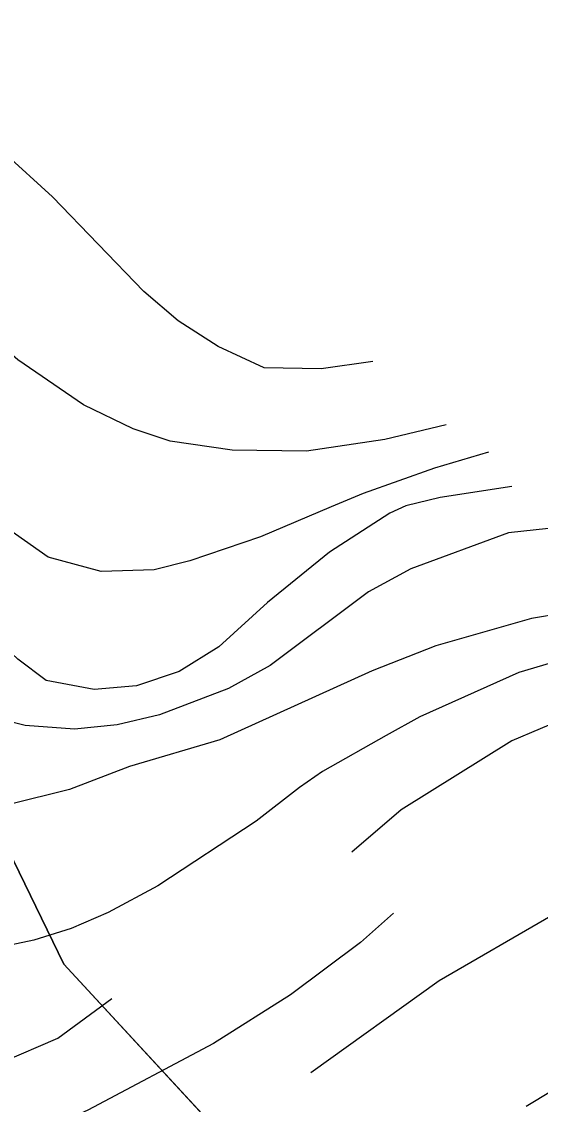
# Model space of a CAD drawing. Extents: x -662620 to -656370, y -1067090 to -1062990.
# Drawn here: x -660755.9 to -660671.9, y -1066012.5 to -1065837.4 of the extents above; entities that cross this region are included whole.
import ezdxf

# ---------------------------------------------------------------- set-up
doc = ezdxf.new("R2010")
doc.units = 0
for name, color, linetype in [('CHRANENE_LOZISKOVE_UZEMI', 7, 'Continuous'), ('OBVOD_PÚ', 7, 'Continuous'), ('Trvalý_trávní_porost_-_stávající', 7, 'Continuous'), ('VRSTEVNICE_ZDŮRAZNĚNÁ', 7, 'Continuous'), ('VRSTEVNICE_ZÁKLADNÍ', 7, 'Continuous')]:
    doc.layers.add(name, color=color, linetype=linetype)

msp = doc.modelspace()

# ---------------------------------------------------------------- linework, layer by layer
at = {"layer": 'CHRANENE_LOZISKOVE_UZEMI'}
for points in [[(-660723.46, -1066017.56), (-660749.06, -1065989.87), (-660759, -1065969.43), (-660761.09, -1065926.66), (-660765.3, -1065910.31), (-660796.22, -1065890.96), (-660791.57, -1065877.08), (-660795.91, -1065872.72), (-660808.06, -1065855.19), (-660811.84, -1065851.27), (-660822.21, -1065853.47), (-660858.96, -1065871.86), (-660892.04, -1065893.16), (-660917.95, -1065914.29), (-660944.73, -1065941.74)], [(-660759, -1065969.43), (-660749.06, -1065989.87), (-660727.1, -1066013.63)]]:
    msp.add_lwpolyline(points, dxfattribs=at)
at = {"layer": 'OBVOD_PÚ'}
for points in [[(-660759, -1065969.43), (-660749.06, -1065989.87)], [(-660749.06, -1065989.87), (-660723.46, -1066017.56)]]:
    msp.add_lwpolyline(points, dxfattribs=at)
at = {"layer": 'Trvalý_trávní_porost_-_stávající'}
for p, q in [((-660759, -1065969.43), (-660749.06, -1065989.87)), ((-660749.06, -1065989.87), (-660727.1, -1066013.63))]:
    msp.add_line(p, q, dxfattribs=at)
msp.add_lwpolyline([(-660759, -1065969.43), (-660749.06, -1065989.87), (-660727.1, -1066013.63)], dxfattribs=at)
at = {"layer": 'VRSTEVNICE_ZDŮRAZNĚNÁ'}
for points in [[(-660699.05, -1065892.35), (-660707.4, -1065893.51), (-660716.66, -1065893.36), (-660724.11, -1065889.92), (-660730.56, -1065885.77), (-660736.15, -1065881.04), (-660750.91, -1065865.7), (-660766.82, -1065851.23), (-660772.7, -1065847.07), (-660786.32, -1065839.48), (-660802.65, -1065832.74), (-660834.76, -1065817.26), (-660845.65, -1065812.67), (-660861.99, -1065807.52), (-660900.11, -1065800.92)], [(-660668.22, -1065933.06), (-660673.38, -1065933.92), (-660688.86, -1065938.36), (-660699.18, -1065942.38), (-660723.83, -1065953.56), (-660738.45, -1065957.85), (-660748.19, -1065961.58), (-660757.94, -1065964.02), (-660772.56, -1065963.73), (-660782.3, -1065962.73), (-660826.16, -1065961.01), (-660870.58, -1065956.85), (-660891.22, -1065952.84), (-660906.7, -1065948.25), (-660923.04, -1065940.8)]]:
    msp.add_lwpolyline(points, dxfattribs=at)
at = {"layer": 'VRSTEVNICE_ZÁKLADNÍ'}
for points in [[(-660687.16, -1065902.58), (-660697.13, -1065904.98), (-660709.78, -1065906.83), (-660721.82, -1065906.69), (-660731.85, -1065905.26), (-660737.87, -1065903.25), (-660745.9, -1065899.38), (-660756.51, -1065892.07), (-660769.4, -1065880.89), (-660784.02, -1065870.43), (-660794.63, -1065865.27), (-660814.69, -1065858.25), (-660853.39, -1065842.05), (-660870.87, -1065835.89), (-660881.19, -1065833.03), (-660908.71, -1065826.58), (-660950.27, -1065813.54), (-661003.58, -1065792.75), (-661020.78, -1065785.3), (-661060.91, -1065766.53), (-661085.27, -1065757.5), (-661091.87, -1065755.92), (-661100.91, -1065754.74)], [(-660687.16, -1065902.58), (-660697.13, -1065904.98), (-660709.78, -1065906.83), (-660721.82, -1065906.69), (-660731.85, -1065905.26), (-660737.87, -1065903.25), (-660745.9, -1065899.38), (-660756.51, -1065892.07), (-660769.4, -1065880.89), (-660784.02, -1065870.43), (-660794.63, -1065865.27), (-660814.69, -1065858.25), (-660853.39, -1065842.05), (-660870.87, -1065835.89), (-660881.19, -1065833.03), (-660908.71, -1065826.58), (-660950.27, -1065813.54), (-661003.58, -1065792.75), (-661020.78, -1065785.3), (-661060.91, -1065766.53), (-661085.27, -1065757.5), (-661091.87, -1065755.92), (-661100.91, -1065754.74)], [(-660680.32, -1065907.02), (-660689.06, -1065909.61), (-660700.61, -1065913.71), (-660705.77, -1065915.86), (-660717.24, -1065920.74), (-660728.7, -1065924.61), (-660734.43, -1065926.04), (-660743.03, -1065926.33), (-660751.63, -1065924.03), (-660760.8, -1065917.58), (-660777.57, -1065899.38), (-660781.16, -1065896.52), (-660789.75, -1065891.64), (-660805.23, -1065887.34), (-660825.87, -1065884.19), (-660831.03, -1065882.76), (-660846.51, -1065877.02), (-660873.45, -1065865.85), (-660890.65, -1065860.26), (-660916.45, -1065852.66), (-660945.11, -1065845.21), (-660953.71, -1065842.2), (-660956.58, -1065841.63), (-660990.97, -1065828.15)], [(-660680.32, -1065907.02), (-660689.06, -1065909.61), (-660700.61, -1065913.71), (-660705.77, -1065915.86), (-660717.24, -1065920.74), (-660728.7, -1065924.61), (-660734.43, -1065926.04), (-660743.03, -1065926.33), (-660751.63, -1065924.03), (-660760.8, -1065917.58), (-660777.57, -1065899.38), (-660781.16, -1065896.52), (-660789.75, -1065891.64), (-660805.23, -1065887.34), (-660825.87, -1065884.19), (-660831.03, -1065882.76), (-660846.51, -1065877.02), (-660873.45, -1065865.85), (-660890.65, -1065860.26), (-660916.45, -1065852.66), (-660945.11, -1065845.21), (-660953.71, -1065842.2), (-660956.58, -1065841.63), (-660990.97, -1065828.15)], [(-660676.56, -1065912.58), (-660688.15, -1065914.33), (-660693.73, -1065915.72), (-660696.31, -1065916.87), (-660706.06, -1065923.17), (-660716.09, -1065931.34), (-660723.97, -1065938.51), (-660730.42, -1065942.52), (-660737.3, -1065944.81), (-660744.18, -1065945.39), (-660751.92, -1065943.95), (-660756.51, -1065940.51), (-660772.84, -1065925.18), (-660782.87, -1065919.02), (-660790.47, -1065915.72), (-660805.23, -1065911.13), (-660841.92, -1065904.25), (-660857.97, -1065899.67), (-660887.5, -1065889.78), (-660923.61, -1065876.02)], [(-660676.56, -1065912.58), (-660688.15, -1065914.33), (-660693.73, -1065915.72), (-660696.31, -1065916.87), (-660706.06, -1065923.17), (-660716.09, -1065931.34), (-660723.97, -1065938.51), (-660730.42, -1065942.52), (-660737.3, -1065944.81), (-660744.18, -1065945.39), (-660751.92, -1065943.95), (-660756.51, -1065940.51), (-660772.84, -1065925.18), (-660782.87, -1065919.02), (-660790.47, -1065915.72), (-660805.23, -1065911.13), (-660841.92, -1065904.25), (-660857.97, -1065899.67), (-660887.5, -1065889.78), (-660923.61, -1065876.02)], [(-660666.59, -1065918.96), (-660677.08, -1065920.06), (-660692.87, -1065925.9), (-660699.75, -1065929.62), (-660715.66, -1065941.52), (-660722.4, -1065945.24), (-660733.57, -1065949.54), (-660740.45, -1065951.12), (-660747.33, -1065951.84), (-660755.36, -1065951.26), (-660763.38, -1065949.26), (-660777.43, -1065943.95), (-660795.49, -1065939.51), (-660813.55, -1065936.5), (-660857.69, -1065932.06), (-660873.17, -1065928.9), (-660893.8, -1065922.6), (-660900.68, -1065919.88), (-660921.18, -1065909.56), (-660938.8, -1065901.53)], [(-660666.59, -1065918.96), (-660677.08, -1065920.06), (-660692.87, -1065925.9), (-660699.75, -1065929.62), (-660715.66, -1065941.52), (-660722.4, -1065945.24), (-660733.57, -1065949.54), (-660740.45, -1065951.12), (-660747.33, -1065951.84), (-660755.36, -1065951.26), (-660763.38, -1065949.26), (-660777.43, -1065943.95), (-660795.49, -1065939.51), (-660813.55, -1065936.5), (-660857.69, -1065932.06), (-660873.17, -1065928.9), (-660893.8, -1065922.6), (-660900.68, -1065919.88), (-660921.18, -1065909.56), (-660938.8, -1065901.53)], [(-660663.35, -1065939.08), (-660675.39, -1065942.66), (-660691.44, -1065949.83), (-660696.89, -1065952.84), (-660707.2, -1065958.71), (-660710.93, -1065961.29), (-660717.95, -1065966.74), (-660733.86, -1065977.2), (-660741.89, -1065981.5), (-660747.91, -1065984.08), (-660753.93, -1065985.95), (-660763.96, -1065988.09), (-660776, -1065989.53), (-660794.05, -1065989.53), (-660804.09, -1065988.81), (-660852.24, -1065983.51), (-660882.34, -1065977.78), (-660894.38, -1065975.05), (-660920.46, -1065967.6), (-660932.5, -1065963.59)], [(-660663.35, -1065939.08), (-660675.39, -1065942.66), (-660691.44, -1065949.83), (-660696.89, -1065952.84), (-660707.2, -1065958.71), (-660710.93, -1065961.29), (-660717.95, -1065966.74), (-660733.86, -1065977.2), (-660741.89, -1065981.5), (-660747.91, -1065984.08), (-660753.93, -1065985.95), (-660763.96, -1065988.09), (-660776, -1065989.53), (-660794.05, -1065989.53), (-660804.09, -1065988.81), (-660852.24, -1065983.51), (-660882.34, -1065977.78), (-660894.38, -1065975.05), (-660920.46, -1065967.6), (-660932.5, -1065963.59)], [(-661123.12, -1065941.17), (-661107.92, -1065943.95), (-661090.72, -1065946.82), (-661061.48, -1065950.4), (-661044.28, -1065953.41), (-661015.05, -1065960.15), (-660995.56, -1065966.31), (-660981.23, -1065971.47), (-660961.16, -1065980.64), (-660952.11, -1065985.17), (-660906.65, -1066001.31), (-660889.79, -1066005.87), (-660873.74, -1066008.02), (-660853.67, -1066009.88), (-660816.98, -1066011.46), (-660804.95, -1066011.46), (-660786.6, -1066010.6), (-660768.26, -1066008.16), (-660759.08, -1066005.72), (-660750.06, -1066001.85), (-660741.31, -1065995.4)], [(-661123.12, -1065941.17), (-661107.92, -1065943.95), (-661090.72, -1065946.82), (-661061.48, -1065950.4), (-661044.28, -1065953.41), (-661015.05, -1065960.15), (-660995.56, -1065966.31), (-660981.23, -1065971.47), (-660961.16, -1065980.64), (-660952.11, -1065985.17), (-660906.65, -1066001.31), (-660889.79, -1066005.87), (-660873.74, -1066008.02), (-660853.67, -1066009.88), (-660816.98, -1066011.46), (-660804.95, -1066011.46), (-660786.6, -1066010.6), (-660768.26, -1066008.16), (-660759.08, -1066005.72), (-660750.06, -1066001.85), (-660741.31, -1065995.4)], [(-660590.01, -1065963.41), (-660606.31, -1065958.14), (-660620.07, -1065952.98), (-660635.55, -1065948.54), (-660646.72, -1065947.11), (-660655.9, -1065947.39), (-660667.36, -1065949.83), (-660676.53, -1065953.7), (-660694.45, -1065964.88), (-660702.47, -1065971.76)], [(-660590.01, -1065963.41), (-660606.31, -1065958.14), (-660620.07, -1065952.98), (-660635.55, -1065948.54), (-660646.72, -1065947.11), (-660655.9, -1065947.39), (-660667.36, -1065949.83), (-660676.53, -1065953.7), (-660694.45, -1065964.88), (-660702.47, -1065971.76)], [(-660588.98, -1065971.91), (-660612.64, -1065968.8), (-660632.11, -1065969.61), (-660648.16, -1065973.05), (-660660.2, -1065977.49), (-660670.23, -1065982.08), (-660688.29, -1065992.54), (-660709.07, -1066007.44)], [(-660588.98, -1065971.91), (-660612.64, -1065968.8), (-660632.11, -1065969.61), (-660648.16, -1065973.05), (-660660.2, -1065977.49), (-660670.23, -1065982.08), (-660688.29, -1065992.54), (-660709.07, -1066007.44)], [(-660695.71, -1065981.6), (-660701.04, -1065986.37), (-660712.36, -1065994.83), (-660724.83, -1066002.71), (-660745.18, -1066013.46), (-660764.82, -1066022.49), (-660794.34, -1066032.81), (-660810.11, -1066037.11), (-660818.7, -1066038.97), (-660831.6, -1066040.84), (-660845.93, -1066041.41), (-660858.83, -1066040.98), (-660882.05, -1066038.11), (-660897.53, -1066035.1), (-660914.73, -1066030.23), (-660933.64, -1066023.35)], [(-660695.71, -1065981.6), (-660701.04, -1065986.37), (-660712.36, -1065994.83), (-660724.83, -1066002.71), (-660745.18, -1066013.46), (-660764.82, -1066022.49), (-660794.34, -1066032.81), (-660810.11, -1066037.11), (-660818.7, -1066038.97), (-660831.6, -1066040.84), (-660845.93, -1066041.41), (-660858.83, -1066040.98), (-660882.05, -1066038.11), (-660897.53, -1066035.1), (-660914.73, -1066030.23), (-660933.64, -1066023.35)], [(-660661.34, -1066005.15), (-660674.24, -1066012.89)], [(-660661.34, -1066005.15), (-660674.24, -1066012.89)]]:
    msp.add_lwpolyline(points, dxfattribs=at)

doc.saveas('drawing.dxf')
